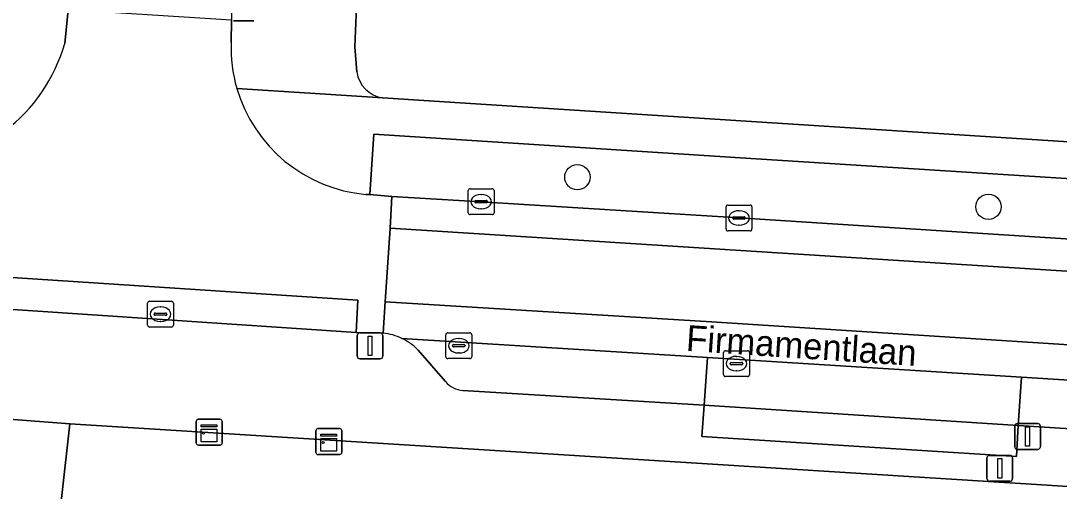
# Model space of a CAD drawing. Extents: x 162396 to 163643, y 386452 to 387406.
# Drawn here: x 162715.33 to 162755.47, y 386589.03 to 386607.23 of the extents above; entities that cross this region are included whole.
import ezdxf

# ---------------------------------------------------------------- set-up
doc = ezdxf.new("R2010")
doc.units = 0
for name, color, linetype in [('IMGEO_Boom', 7, 'Continuous'), ('IMGEO_Erf', 7, 'Continuous'), ('IMGEO_Groenvoorziening', 7, 'Continuous'), ('IMGEO_Kast', 7, 'Continuous'), ('IMGEO_Kolk', 7, 'Continuous'), ('IMGEO_Lichtmast', 7, 'Continuous'), ('IMGEO_Openbare_ruimte_label', 7, 'Continuous'), ('IMGEO_Parkeervlak_open', 7, 'Continuous'), ('IMGEO_Rijbaan_lokaal_gesloten', 7, 'Continuous'), ('IMGEO_Rijbaan_lokaal_open', 7, 'Continuous'), ('IMGEO_Rioolput', 7, 'Continuous'), ('IMGEO_Voetpad_open', 7, 'Continuous')]:
    doc.layers.add(name, color=color, linetype=linetype)

msp = doc.modelspace()

# ---------------------------------------------------------------- linework, layer by layer
at = {"layer": 'IMGEO_Boom'}
for centre in [(162736.848, 386601.175), (162752.739, 386600.03)]:
    msp.add_circle(centre, 0.489, dxfattribs=at)
at = {"layer": 'IMGEO_Erf'}
for points in [[(162786.017, 386651.238), (162777.902, 386652.152), (162779.378, 386664.867), (162743.548, 386669.105), (162731.458, 386633.225), (162730.396, 386627.558), (162729.703, 386622.29), (162729.171, 386615.834), (162728.3, 386607.457), (162728.244, 386606.221), (162728.319, 386605.252)], [(162729.324, 386604.246), (162731.31, 386604.112), (162775.14, 386601.306), (162778.233, 386601.111)], [(162762.147, 386548.463), (162761.848, 386548.497), (162758.436, 386548.89), (162755.025, 386549.282), (162751.614, 386549.674), (162748.202, 386550.067), (162744.791, 386550.459), (162745.564, 386557.183), (162746.564, 386565.243), (162780.009, 386561.545), (162782.906, 386587.503), (162774.713, 386588.018), (162717.227, 386591.629), (162713.848, 386561.49), (162712.261, 386547.339), (162710.211, 386547.151), (162713.285, 386522.29)]]:
    msp.add_lwpolyline(points, dxfattribs=at)
msp.add_arc((162729.483, 386605.41), 1.175, 187.7411, 262.2019, dxfattribs=at)
at = {"layer": 'IMGEO_Groenvoorziening'}
msp.add_lwpolyline([(162728.986, 386602.84), (162728.827, 386600.5), (162729.676, 386600.429), (162733.128, 386600.228), (162743.097, 386599.597), (162758.54, 386598.613), (162773.98, 386597.628), (162777.205, 386597.414), (162777.289, 386599.753), (162742.954, 386601.941)], close=True, dxfattribs=at)
at = {"layer": 'IMGEO_Kast'}
for p, q in [((162722.191, 386591.811), (162723.032, 386591.811)), ((162723.032, 386591.811), (162722.191, 386591.811)), ((162722.116, 386590.886), (162722.116, 386591.727)), ((162722.116, 386591.727), (162722.116, 386590.886)), ((162723.116, 386591.736), (162723.116, 386590.895)), ((162723.116, 386590.895), (162723.116, 386591.736)), ((162726.741, 386590.524), (162726.741, 386591.365)), ((162726.741, 386591.365), (162726.741, 386590.524)), ((162726.816, 386591.449), (162727.657, 386591.449)), ((162727.657, 386591.449), (162726.816, 386591.449)), ((162727.741, 386591.374), (162727.741, 386590.533)), ((162727.741, 386590.533), (162727.741, 386591.374)), ((162723.041, 386590.811), (162722.2, 386590.811)), ((162722.2, 386590.811), (162723.041, 386590.811)), ((162727.666, 386590.449), (162726.825, 386590.449)), ((162726.825, 386590.449), (162727.666, 386590.449))]:
    msp.add_line(p, q, dxfattribs=at)
for points in [[(162722.311, 386591.601), (162722.911, 386591.601), (162722.911, 386591.516), (162722.311, 386591.516), (162722.311, 386591.601)], [(162722.311, 386591.426), (162722.911, 386591.426), (162722.911, 386590.937), (162722.311, 386590.937), (162722.311, 386591.426)], [(162726.936, 386591.239), (162727.536, 386591.239), (162727.536, 386591.154), (162726.936, 386591.154), (162726.936, 386591.239)], [(162726.936, 386591.064), (162727.536, 386591.064), (162727.536, 386590.575), (162726.936, 386590.575), (162726.936, 386591.064)]]:
    msp.add_lwpolyline(points, dxfattribs=at)
for centre in [(162722.395, 386591.275), (162727.02, 386590.913)]:
    msp.add_circle(centre, 0.0377, dxfattribs=at)
for centre, start, end in [((162722.194, 386591.733), 92.4484, 184.2845), ((162722.194, 386591.733), 92.4484, 184.2845), ((162723.038, 386591.733), 2.4484, 94.2845), ((162723.038, 386591.733), 2.4484, 94.2845), ((162726.819, 386591.371), 92.4484, 184.2845), ((162726.819, 386591.371), 92.4484, 184.2845), ((162727.663, 386591.371), 2.4484, 94.2845), ((162727.663, 386591.371), 2.4484, 94.2845), ((162722.194, 386590.889), 182.4484, 274.2845), ((162722.194, 386590.889), 182.4484, 274.2845), ((162723.038, 386590.889), 272.4484, 4.2845), ((162723.038, 386590.889), 272.4484, 4.2845), ((162726.819, 386590.527), 182.4484, 274.2845), ((162726.819, 386590.527), 182.4484, 274.2845), ((162727.663, 386590.527), 272.4484, 4.2845), ((162727.663, 386590.527), 272.4484, 4.2845)]:
    msp.add_arc(centre, 0.0779, start, end, dxfattribs=at)
at = {"layer": 'IMGEO_Kolk'}
for p, q in [((162732.627, 386599.802), (162732.627, 386600.654)), ((162732.702, 386600.728), (162733.554, 386600.728)), ((162733.628, 386600.654), (162733.628, 386599.802)), ((162732.886, 386600.222), (162732.886, 386600.234)), ((162732.929, 386600.271), (162733.327, 386600.271)), ((162733.115, 386600.508), (162733.14, 386600.508)), ((162733.37, 386600.234), (162733.37, 386600.222)), ((162733.324, 386600.185), (162732.926, 386600.185)), ((162733.138, 386599.948), (162733.113, 386599.948)), ((162742.596, 386599.171), (162742.596, 386600.023)), ((162742.671, 386600.097), (162743.523, 386600.097)), ((162743.084, 386599.877), (162743.109, 386599.877)), ((162743.597, 386600.023), (162743.597, 386599.171)), ((162733.554, 386599.728), (162732.702, 386599.728)), ((162742.855, 386599.591), (162742.855, 386599.603)), ((162743.293, 386599.554), (162742.895, 386599.554)), ((162742.898, 386599.64), (162743.296, 386599.64)), ((162743.339, 386599.603), (162743.339, 386599.591)), ((162743.523, 386599.097), (162742.671, 386599.097)), ((162743.107, 386599.317), (162743.082, 386599.317)), ((162731.762, 386594.229), (162731.762, 386595.081)), ((162731.837, 386595.155), (162732.689, 386595.155)), ((162732.763, 386595.081), (162732.763, 386594.229)), ((162732.021, 386594.649), (162732.021, 386594.661)), ((162732.459, 386594.612), (162732.061, 386594.612)), ((162732.064, 386594.698), (162732.462, 386594.698)), ((162732.25, 386594.935), (162732.275, 386594.935)), ((162732.505, 386594.661), (162732.505, 386594.649)), ((162732.273, 386594.375), (162732.248, 386594.375)), ((162742.498, 386593.536), (162742.498, 386594.388)), ((162742.573, 386594.462), (162743.425, 386594.462)), ((162742.986, 386594.242), (162743.011, 386594.242)), ((162743.499, 386594.388), (162743.499, 386593.536)), ((162732.689, 386594.155), (162731.837, 386594.155)), ((162742.757, 386593.956), (162742.757, 386593.968)), ((162743.195, 386593.919), (162742.797, 386593.919)), ((162742.8, 386594.005), (162743.198, 386594.005)), ((162743.241, 386593.968), (162743.241, 386593.956)), ((162743.425, 386593.462), (162742.573, 386593.462)), ((162743.009, 386593.682), (162742.984, 386593.682))]:
    msp.add_line(p, q, dxfattribs=at)
for points in [[(162732.627, 386599.802), (162732.627, 386600.654)], [(162732.702, 386600.728), (162733.554, 386600.728)], [(162733.628, 386600.654), (162733.628, 386599.802)], [(162742.596, 386599.171), (162742.596, 386600.023)], [(162742.671, 386600.097), (162743.523, 386600.097)], [(162743.597, 386600.023), (162743.597, 386599.171)], [(162733.554, 386599.728), (162732.702, 386599.728)], [(162743.523, 386599.097), (162742.671, 386599.097)], [(162731.762, 386594.229), (162731.762, 386595.081)], [(162731.837, 386595.155), (162732.689, 386595.155)], [(162732.763, 386595.081), (162732.763, 386594.229)], [(162742.498, 386593.536), (162742.498, 386594.388)], [(162742.573, 386594.462), (162743.425, 386594.462)], [(162743.499, 386594.388), (162743.499, 386593.536)], [(162732.689, 386594.155), (162731.837, 386594.155)], [(162743.425, 386593.462), (162742.573, 386593.462)]]:
    msp.add_lwpolyline(points, dxfattribs=at)
for centre, radius, start, end in [((162732.704, 386600.652), 0.0765, 91.552, 178.448), ((162732.704, 386600.652), 0.0765, 91.552, 178.448), ((162733.552, 386600.652), 0.0765, 1.552, 88.448), ((162733.552, 386600.652), 0.0765, 1.552, 88.448), ((162732.926, 386600.231), 0.0403, 85.8775, 175.7526), ((162732.923, 386600.221), 0.0366, 178.938, 274.7102), ((162733.327, 386600.228), 0.043, 264.8664, 352.4533), ((162733.331, 386600.233), 0.0386, 1.7309, 96.639), ((162732.704, 386599.804), 0.0765, 181.552, 268.448), ((162732.704, 386599.804), 0.0765, 181.552, 268.448), ((162733.552, 386599.804), 0.0765, 271.552, 358.448), ((162733.552, 386599.804), 0.0765, 271.552, 358.448), ((162742.673, 386600.021), 0.0765, 91.552, 178.448), ((162742.673, 386600.021), 0.0765, 91.552, 178.448), ((162743.521, 386600.021), 0.0765, 1.552, 88.448), ((162743.521, 386600.021), 0.0765, 1.552, 88.448), ((162742.895, 386599.6), 0.0403, 85.8775, 175.7526), ((162742.892, 386599.59), 0.0366, 178.938, 274.7102), ((162743.296, 386599.597), 0.043, 264.8664, 352.4533), ((162743.3, 386599.602), 0.0386, 1.7309, 96.639), ((162742.673, 386599.173), 0.0765, 181.552, 268.448), ((162742.673, 386599.173), 0.0765, 181.552, 268.448), ((162743.521, 386599.173), 0.0765, 271.552, 358.448), ((162743.521, 386599.173), 0.0765, 271.552, 358.448), ((162731.839, 386595.079), 0.0765, 91.552, 178.448), ((162731.839, 386595.079), 0.0765, 91.552, 178.448), ((162732.687, 386595.079), 0.0765, 1.552, 88.448), ((162732.687, 386595.079), 0.0765, 1.552, 88.448), ((162732.061, 386594.658), 0.0403, 85.8775, 175.7526), ((162732.058, 386594.648), 0.0366, 178.938, 274.7102), ((162732.462, 386594.655), 0.043, 264.8664, 352.4533), ((162732.466, 386594.66), 0.0386, 1.7309, 96.639), ((162731.839, 386594.231), 0.0765, 181.552, 268.448), ((162731.839, 386594.231), 0.0765, 181.552, 268.448), ((162732.687, 386594.231), 0.0765, 271.552, 358.448), ((162732.687, 386594.231), 0.0765, 271.552, 358.448), ((162742.575, 386594.386), 0.0765, 91.552, 178.448), ((162742.575, 386594.386), 0.0765, 91.552, 178.448), ((162743.423, 386594.386), 0.0765, 1.552, 88.448), ((162743.423, 386594.386), 0.0765, 1.552, 88.448), ((162742.797, 386593.965), 0.0403, 85.8775, 175.7526), ((162742.794, 386593.955), 0.0366, 178.938, 274.7102), ((162743.198, 386593.962), 0.043, 264.8664, 352.4533), ((162743.202, 386593.967), 0.0386, 1.7309, 96.639), ((162742.575, 386593.538), 0.0765, 181.552, 268.448), ((162742.575, 386593.538), 0.0765, 181.552, 268.448), ((162743.423, 386593.538), 0.0765, 271.552, 358.448), ((162743.423, 386593.538), 0.0765, 271.552, 358.448)]:
    msp.add_arc(centre, radius, start, end, dxfattribs=at)
for centre, major_axis, ratio, start_param, end_param in [((162733.114, 386600.228), (-0.387, 0.002), 0.722429, 4.712389, 7.853982), ((162733.139, 386600.228), (-0.39, 0.002), 0.717154, 1.570796, 4.712389), ((162743.083, 386599.597), (-0.387, 0.002), 0.722429, 4.712389, 7.853982), ((162743.108, 386599.597), (-0.39, 0.002), 0.717154, 1.570796, 4.712389), ((162732.249, 386594.655), (-0.387, 0.002), 0.722429, 4.712389, 7.853982), ((162732.274, 386594.655), (-0.39, 0.002), 0.717154, 1.570796, 4.712389), ((162742.985, 386593.962), (-0.387, 0.002), 0.722429, 4.712389, 7.853982), ((162743.01, 386593.962), (-0.39, 0.002), 0.717154, 1.570796, 4.712389)]:
    msp.add_ellipse(centre, major_axis=major_axis, ratio=ratio, start_param=start_param, end_param=end_param, dxfattribs=at)
at = {"layer": 'IMGEO_Lichtmast'}
for p, q in [((162724.342, 386607.226), (162723.552, 386607.226)), ((162723.552, 386607.226), (162724.342, 386607.226)), ((162728.336, 386594.248), (162728.336, 386595.048)), ((162728.336, 386595.048), (162728.336, 386594.248)), ((162728.436, 386595.148), (162729.226, 386595.148)), ((162729.226, 386595.148), (162728.436, 386595.148)), ((162729.326, 386595.048), (162729.326, 386594.248)), ((162729.326, 386594.248), (162729.326, 386595.048)), ((162729.226, 386594.148), (162728.436, 386594.148)), ((162728.436, 386594.148), (162729.226, 386594.148)), ((162753.757, 386590.746), (162753.757, 386591.546)), ((162753.757, 386591.546), (162753.757, 386590.746)), ((162753.857, 386591.646), (162754.647, 386591.646)), ((162754.647, 386591.646), (162753.857, 386591.646)), ((162754.747, 386591.546), (162754.747, 386590.746)), ((162754.747, 386590.746), (162754.747, 386591.546)), ((162754.647, 386590.646), (162753.857, 386590.646)), ((162753.857, 386590.646), (162754.647, 386590.646)), ((162752.681, 386589.513), (162752.681, 386590.313)), ((162752.681, 386590.313), (162752.681, 386589.513)), ((162752.781, 386590.413), (162753.571, 386590.413)), ((162753.571, 386590.413), (162752.781, 386590.413)), ((162753.671, 386590.313), (162753.671, 386589.513)), ((162753.671, 386589.513), (162753.671, 386590.313)), ((162753.571, 386589.413), (162752.781, 386589.413)), ((162752.781, 386589.413), (162753.571, 386589.413))]:
    msp.add_line(p, q, dxfattribs=at)
for points in [[(162728.756, 386595.023), (162728.906, 386595.023), (162728.906, 386594.273), (162728.756, 386594.273), (162728.756, 386595.023)], [(162754.177, 386591.521), (162754.327, 386591.521), (162754.327, 386590.771), (162754.177, 386590.771), (162754.177, 386591.521)], [(162753.101, 386590.288), (162753.251, 386590.288), (162753.251, 386589.538), (162753.101, 386589.538), (162753.101, 386590.288)]]:
    msp.add_lwpolyline(points, dxfattribs=at)
for centre, start, end in [((162728.436, 386595.048), 90, 180), ((162728.436, 386595.048), 90, 180), ((162729.226, 386595.048), 0, 90), ((162729.226, 386595.048), 360, 90), ((162728.436, 386594.248), 180, 270), ((162728.436, 386594.248), 180, 270), ((162729.226, 386594.248), 270, 0), ((162729.226, 386594.248), 270, 0), ((162753.857, 386591.546), 90, 180), ((162753.857, 386591.546), 90, 180), ((162754.647, 386591.546), 0, 90), ((162754.647, 386591.546), 360, 90), ((162753.857, 386590.746), 180, 270), ((162753.857, 386590.746), 180, 270), ((162754.647, 386590.746), 270, 0), ((162754.647, 386590.746), 270, 0), ((162752.781, 386590.313), 90, 180), ((162752.781, 386590.313), 90, 180), ((162753.571, 386590.313), 0, 90), ((162753.571, 386590.313), 360, 90), ((162752.781, 386589.513), 180, 270), ((162752.781, 386589.513), 180, 270), ((162753.571, 386589.513), 270, 0), ((162753.571, 386589.513), 270, 0)]:
    msp.add_arc(centre, 0.1, start, end, dxfattribs=at)
at = {"layer": 'IMGEO_Parkeervlak_open'}
for points in [[(162741.878, 386594.196), (162730.068, 386594.938)], [(162730.691, 386594.489), (162731.749, 386593.267)], [(162732.423, 386592.928), (162741.744, 386592.35), (162741.878, 386594.196)], [(162754.021, 386593.433), (162753.891, 386591.572), (162775.64, 386590.191)], [(162778.372, 386591.903), (162754.021, 386593.433)]]:
    msp.add_lwpolyline(points, dxfattribs=at)
for centre, radius, start, end in [((162729.051, 386592.842), 2.33, 55.5407, 64.1122), ((162729.082, 386592.925), 2.244, 44.1981, 55.0109), ((162732.5, 386593.92), 0.995, 221.0271, 265.5711)]:
    msp.add_arc(centre, radius, start, end, dxfattribs=at)
at = {"layer": 'IMGEO_Rijbaan_lokaal_gesloten'}
for points in [[(162758.54, 386598.613), (162743.097, 386599.597), (162733.128, 386600.228), (162729.676, 386600.429), (162729.614, 386599.202), (162742.964, 386598.357), (162777.106, 386596.182), (162777.205, 386597.414), (162773.98, 386597.628)], [(162710.468, 386597.592), (162710.397, 386596.361), (162728.298, 386595.17), (162728.355, 386596.42)]]:
    msp.add_lwpolyline(points, close=True, dxfattribs=at)
for points in [[(162792.843, 386592.298), (162779.404, 386593.181), (162758.459, 386594.528), (162742.035, 386595.583), (162729.422, 386596.356), (162729.341, 386595.142)], [(162730.068, 386594.938), (162741.878, 386594.196), (162754.021, 386593.433), (162778.372, 386591.903)]]:
    msp.add_lwpolyline(points, dxfattribs=at)
msp.add_arc((162729.127, 386592.983), 2.169, 64.3027, 84.3485, dxfattribs=at)
at = {"layer": 'IMGEO_Rijbaan_lokaal_open'}
for points in [[(162723.471, 386606.381), (162723.476, 386607.248), (162717.165, 386607.646), (162717.03, 386606.349)], [(162710.691, 386601.655), (162709.68, 386601.72), (162709.59, 386600.492), (162709.416, 386597.686), (162709.355, 386596.471), (162710.397, 386596.361), (162710.468, 386597.592), (162728.355, 386596.42), (162728.298, 386595.17), (162729.341, 386595.142), (162729.422, 386596.356), (162729.614, 386599.202), (162729.676, 386600.429), (162728.827, 386600.5), (162728.672, 386600.508)], [(162777.205, 386597.414), (162777.106, 386596.182), (162742.964, 386598.357), (162729.614, 386599.202), (162729.422, 386596.356), (162742.035, 386595.583), (162758.459, 386594.528), (162779.404, 386593.181), (162792.843, 386592.298), (162810.392, 386591.122), (162821.296, 386590.405), (162827.674, 386589.983), (162847.539, 386588.706), (162847.418, 386587.095), (162847.502, 386587.063), (162848.895, 386586.285)]]:
    msp.add_lwpolyline(points, dxfattribs=at)
msp.add_lwpolyline([(162754.021, 386593.433), (162741.878, 386594.196), (162741.744, 386592.35), (162753.891, 386591.572)], close=True, dxfattribs=at)
for centre, radius, start, end in [((162710.819, 386608.108), 6.455, 307.0345, 344.1867), ((162728.789, 386606.125), 5.325, 177.2466, 196.5334), ((162729.177, 386606.204), 5.718, 196.1853, 264.9374)]:
    msp.add_arc(centre, radius, start, end, dxfattribs=at)
at = {"layer": 'IMGEO_Rioolput'}
for p, q in [((162720.232, 386595.449), (162720.232, 386596.301)), ((162720.307, 386596.375), (162721.159, 386596.375)), ((162721.233, 386596.301), (162721.233, 386595.449)), ((162720.491, 386595.869), (162720.491, 386595.881)), ((162720.929, 386595.832), (162720.531, 386595.832)), ((162720.534, 386595.918), (162720.932, 386595.918)), ((162720.72, 386596.155), (162720.745, 386596.155)), ((162720.975, 386595.881), (162720.975, 386595.869)), ((162720.743, 386595.595), (162720.718, 386595.595)), ((162721.159, 386595.375), (162720.307, 386595.375))]:
    msp.add_line(p, q, dxfattribs=at)
for points in [[(162720.232, 386595.449), (162720.232, 386596.301)], [(162720.307, 386596.375), (162721.159, 386596.375)], [(162721.233, 386596.301), (162721.233, 386595.449)], [(162721.159, 386595.375), (162720.307, 386595.375)]]:
    msp.add_lwpolyline(points, dxfattribs=at)
for centre, radius, start, end in [((162720.309, 386596.299), 0.0765, 91.552, 178.448), ((162720.309, 386596.299), 0.0765, 91.552, 178.448), ((162721.157, 386596.299), 0.0765, 1.552, 88.448), ((162721.157, 386596.299), 0.0765, 1.552, 88.448), ((162720.531, 386595.878), 0.0403, 85.8775, 175.7526), ((162720.528, 386595.868), 0.0366, 178.938, 274.7102), ((162720.932, 386595.875), 0.043, 264.8664, 352.4533), ((162720.936, 386595.88), 0.0386, 1.7309, 96.639), ((162720.309, 386595.451), 0.0765, 181.552, 268.448), ((162720.309, 386595.451), 0.0765, 181.552, 268.448), ((162721.157, 386595.451), 0.0765, 271.552, 358.448), ((162721.157, 386595.451), 0.0765, 271.552, 358.448)]:
    msp.add_arc(centre, radius, start, end, dxfattribs=at)
for centre, major_axis, ratio, start_param, end_param in [((162720.719, 386595.875), (-0.387, 0.002), 0.722429, 4.712389, 7.853982), ((162720.744, 386595.875), (-0.39, 0.002), 0.717154, 1.570796, 4.712389)]:
    msp.add_ellipse(centre, major_axis=major_axis, ratio=ratio, start_param=start_param, end_param=end_param, dxfattribs=at)
at = {"layer": 'IMGEO_Voetpad_open'}
for points in [[(162728.319, 386605.252), (162728.244, 386606.221), (162728.3, 386607.457), (162729.171, 386615.834), (162729.703, 386622.29), (162730.396, 386627.558), (162731.458, 386633.225), (162743.548, 386669.105), (162744.409, 386671.894), (162754.454, 386701.785)], [(162717.03, 386606.349), (162717.165, 386607.646), (162717.303, 386609.075), (162718.642, 386628.868), (162719.73, 386635.752), (162720.379, 386638.661), (162722.597, 386645.776), (162728.857, 386664.611), (162727.85, 386664.953), (162728.745, 386667.616)], [(162723.485, 386608.949), (162723.476, 386607.248), (162723.471, 386606.381)], [(162731.31, 386604.112), (162729.324, 386604.246), (162723.685, 386604.61)], [(162723.685, 386604.61), (162729.324, 386604.246)], [(162782.811, 386600.756), (162778.278, 386601.099), (162778.233, 386601.111), (162775.14, 386601.306), (162731.31, 386604.112)], [(162728.672, 386600.508), (162728.827, 386600.5), (162728.986, 386602.84), (162742.954, 386601.941), (162777.289, 386599.753), (162777.205, 386597.414)], [(162729.341, 386595.142), (162728.298, 386595.17), (162710.397, 386596.361), (162709.355, 386596.471), (162708.337, 386596.537)], [(162667.469, 386594.822), (162669.061, 386594.718), (162669.213, 386594.709), (162714.198, 386591.871), (162717.227, 386591.629), (162774.713, 386588.018), (162782.906, 386587.503), (162785.824, 386587.292), (162843.932, 386583.335), (162845.859, 386583.167)], [(162731.749, 386593.267), (162730.691, 386594.489)], [(162775.64, 386590.191), (162753.891, 386591.572), (162753.821, 386590.376), (162741.657, 386591.143), (162741.744, 386592.35), (162732.423, 386592.928)]]:
    msp.add_lwpolyline(points, dxfattribs=at)
for points in [[(162741.744, 386592.35), (162741.657, 386591.143), (162753.821, 386590.376), (162753.891, 386591.572)], [(162717.227, 386591.629), (162714.198, 386591.871), (162710.837, 386561.874), (162713.848, 386561.49)]]:
    msp.add_lwpolyline(points, close=True, dxfattribs=at)
for centre, radius, start, end in [((162710.819, 386608.108), 6.455, 307.0345, 344.1867), ((162728.789, 386606.125), 5.325, 177.2466, 196.5334), ((162729.483, 386605.41), 1.175, 187.7411, 262.2019), ((162729.177, 386606.204), 5.718, 196.1853, 264.9374), ((162729.127, 386592.983), 2.169, 64.3027, 84.3485), ((162729.051, 386592.842), 2.33, 55.5407, 64.1122), ((162729.082, 386592.925), 2.244, 44.1981, 55.0109), ((162732.5, 386593.92), 0.995, 221.0271, 265.5711)]:
    msp.add_arc(centre, radius, start, end, dxfattribs=at)

# ---------------------------------------------------------------- texts
at = {"layer": 'IMGEO_Openbare_ruimte_label'}
msp.add_text('Firmamentlaan', height=1, rotation=356.2164, dxfattribs=at).set_placement((162741.028, 386594.459))

doc.saveas('drawing.dxf')
